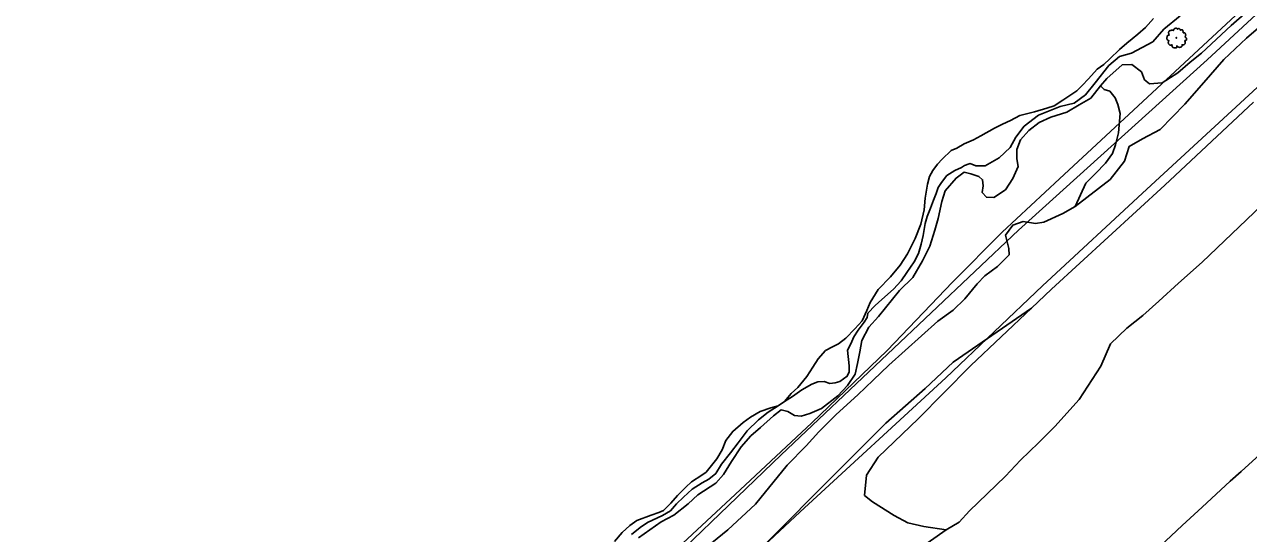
# Model space of a CAD drawing. Extents: x 2161152 to 2175754, y 602179 to 617749.
# Drawn here: x 2169226 to 2169900, y 611636 to 611916 of the extents above; entities that cross this region are included whole.
import ezdxf

# ---------------------------------------------------------------- set-up
doc = ezdxf.new("R2010")
doc.units = 0
for name, color, linetype in [('RD_EX_DR_ErosCtrl', 7, 'Continuous'), ('RD_EX_GuardRail', 7, 'Continuous'), ('RD_EX_H2O', 7, 'Continuous'), ('RD_EX_Road', 7, 'Continuous'), ('RD_EX_VEG', 7, 'Continuous')]:
    doc.layers.add(name, color=color, linetype=linetype)

msp = doc.modelspace()

# ---------------------------------------------------------------- linework, layer by layer
at = {"layer": 'RD_EX_DR_ErosCtrl'}
for points in [[(2169644.57, 611708.7), (2169649.05, 611711.46), (2169654.21, 611715.14), (2169659.75, 611718.28), (2169663.01, 611719.48), (2169666.59, 611719.68), (2169669.61, 611718.7), (2169672.53, 611718.91), (2169675.05, 611719.66), (2169679.2, 611722.62), (2169680.24, 611725.05), (2169680.31, 611728.36), (2169679.37, 611736.98), (2169681.18, 611740.49), (2169682.9, 611744.36), (2169685.29, 611748.09), (2169688.61, 611752.33), (2169690.11, 611754.95), (2169690.64, 611757.43), (2169694.62, 611761.53), (2169698.31, 611764.97), (2169704.7, 611770.6), (2169708.94, 611775.22), (2169712.07, 611779.79), (2169716.07, 611785.73), (2169718.4, 611790.32), (2169719.95, 611795.32), (2169721.03, 611800.12), (2169722.07, 611806.72), (2169723.33, 611810.67), (2169725, 611815.27), (2169726.73, 611819.67), (2169728.19, 611823.41), (2169729.37, 611826.63), (2169731.08, 611829.44), (2169734.12, 611833.29), (2169738.4, 611835.99), (2169742.07, 611837.71), (2169743.74, 611838.67), (2169746.34, 611839.62), (2169746.94, 611839.81), (2169750.13, 611838.6), (2169755.29, 611838.58), (2169762.97, 611843), (2169768.95, 611848.65), (2169772.03, 611854.38), (2169776.7, 611860.34), (2169784.55, 611866.46), (2169796.47, 611871.28), (2169804.2, 611873.18), (2169810.42, 611877.76), (2169815.77, 611884.36), (2169823.31, 611893.8), (2169829.15, 611898.79), (2169835.82, 611900.72), (2169847.51, 611906.87), (2169853.53, 611913.84), (2169862.61, 611921.13)], [(2169641.15, 611706.31), (2169635.6, 611702.9), (2169630.42, 611698.56), (2169624.1, 611692.46), (2169619.22, 611685.94), (2169614.83, 611680.4), (2169609.89, 611674.21), (2169606.89, 611669.1), (2169603.06, 611665.93), (2169599.32, 611663.88), (2169593.83, 611660.41), (2169588.93, 611655.93), (2169585.16, 611652.3), (2169581.91, 611648.52), (2169577.37, 611645.82), (2169569.23, 611642), (2169565.08, 611639.3), (2169560.31, 611635.35)]]:
    msp.add_lwpolyline(points, dxfattribs=at)
at = {"layer": 'RD_EX_GuardRail'}
msp.add_lwpolyline([(2170284.58, 612283.5), (2170219.87, 612223.54), (2170145.96, 612155.17), (2170086.51, 612100.44), (2170008.88, 612028.15), (2169967.04, 611989.64), (2169948.29, 611973.1), (2169893.18, 611921.35), (2169796.14, 611831.48), (2169764.61, 611801.97), (2169737.19, 611774.48), (2169701.17, 611736.77), (2169659.8, 611696.86), (2169620.25, 611660), (2169551.73, 611596.35), (2169517.2, 611564.33), (2169455.55, 611506.92), (2169346.35, 611406.49), (2169285.69, 611350.16), (2169255.86, 611322.95), (2169231.2, 611300.26), (2169193.15, 611264.93)], dxfattribs=at)
at = {"layer": 'RD_EX_H2O'}
msp.add_lwpolyline([(2169550.92, 611631.49), (2169555.18, 611636.51), (2169559.42, 611640.34), (2169563.31, 611643.05), (2169571.17, 611646.09), (2169575.5, 611647.53), (2169578.04, 611648.68), (2169582.01, 611652.77), (2169585.73, 611656.88), (2169590.38, 611661.49), (2169593.34, 611664.35), (2169599.03, 611668.15), (2169601.58, 611669.83), (2169607.4, 611677.13), (2169610.27, 611682.11), (2169612.35, 611687.24), (2169616.14, 611692.2), (2169621.92, 611697.12), (2169626.01, 611700.03), (2169631.23, 611703.11), (2169637.16, 611705.19), (2169641.15, 611706.31), (2169644.57, 611708.7), (2169648.35, 611713.13), (2169651.92, 611716.44), (2169656.93, 611722.57), (2169660.19, 611727.54), (2169663.12, 611732.19), (2169667.31, 611736.88), (2169671.18, 611738.92), (2169674.39, 611740.45), (2169678.42, 611743.69), (2169683.47, 611748.7), (2169687.45, 611753.19), (2169689.94, 611758.84), (2169691.8, 611763.24), (2169696.3, 611770.44), (2169702.98, 611777.4), (2169708.39, 611783.78), (2169712.47, 611790.06), (2169716.66, 611798.52), (2169719.78, 611806.48), (2169721.64, 611814.25), (2169722.22, 611820.79), (2169723.35, 611828.51), (2169724.49, 611832.73), (2169726.37, 611835.92), (2169728.85, 611839.42), (2169731.45, 611842.26), (2169736.48, 611847.02), (2169739.5, 611848.32), (2169743.54, 611850.72), (2169748.76, 611852.82), (2169752.87, 611855.15), (2169760.27, 611859.31), (2169764.77, 611861.5), (2169769.13, 611863.56), (2169774.24, 611866.32), (2169782.45, 611868.4), (2169789.19, 611870.4), (2169793.13, 611871.67), (2169797.99, 611874.84), (2169802.31, 611877.63), (2169805.75, 611879.98), (2169808.68, 611882.75), (2169812.16, 611886.42), (2169816.95, 611891.84), (2169820.53, 611894.45), (2169823.86, 611897.6), (2169829.24, 611902.68), (2169833.24, 611906.07), (2169836.09, 611908.5), (2169839.28, 611911.13), (2169843.49, 611914.71), (2169848, 611919.75)], dxfattribs=at)
at = {"layer": 'RD_EX_Road'}
for points in [[(2170349.48, 612331.58), (2170272.08, 612260.29), (2170181.38, 612175.06), (2170125.52, 612124.75), (2170053.81, 612059.72), (2170001.04, 612011.94), (2169983.09, 611994.92), (2169877.4, 611897.04), (2169773.47, 611803.09), (2169701.4, 611734.85), (2169642.81, 611679.36), (2169560.66, 611600.38), (2169496.59, 611539.08), (2169433.74, 611480.27), (2169357.65, 611408.82), (2169240.94, 611307.6), (2169082.06, 611160.4)], [(2169200.16, 611228.01), (2169238.73, 611265.17), (2169286.12, 611309.93), (2169322.57, 611343.02), (2169372.33, 611388.82), (2169413.06, 611426.69), (2169450.56, 611460.69), (2169503.21, 611509.36), (2169519.35, 611524.1), (2169582.47, 611581.64), (2169653.32, 611647.92), (2169733.51, 611721.66), (2169786.87, 611772.36), (2169844.22, 611825.62), (2169919.2, 611894.86), (2170022.96, 611989.78), (2170076.89, 612038.07), (2170125.56, 612083.13), (2170169.58, 612124.05), (2170219.28, 612170.85), (2170263.08, 612211.32), (2170307.81, 612252.14)], [(2169851.62, 611629), (2169863.69, 611640.3), (2169874.79, 611650.45), (2169882.4, 611657.6), (2169890.17, 611664.74), (2169896.24, 611670.14), (2169906.48, 611679.48)]]:
    msp.add_lwpolyline(points, dxfattribs=at)
at = {"layer": 'RD_EX_VEG'}
for points in [[(2170243.48, 612224.24), (2170179.1, 612164.72), (2170134.41, 612123.03), (2170069.86, 612062.86), (2170005.28, 612001.62), (2169955.49, 611952.31), (2169946.74, 611945.33), (2169937.21, 611938.37), (2169927, 611930.78), (2169919.15, 611923.11), (2169908.32, 611916.72), (2169899.16, 611908.83), (2169886.6, 611897.23), (2169875.58, 611884.53), (2169865.11, 611872.6), (2169851.56, 611858.53), (2169841.82, 611853.41), (2169834.47, 611849.29), (2169831.87, 611841.21), (2169824.08, 611831.04), (2169804.72, 611816.08)], [(2169818.7, 611882.59), (2169822.25, 611886.72), (2169830.66, 611894.14), (2169836.08, 611894.38), (2169841.25, 611890.27), (2169842.97, 611886), (2169845.67, 611883.69), (2169852.79, 611884.27), (2169861.37, 611889.82), (2169868.11, 611895.67), (2169874.44, 611900.62), (2169890.79, 611915.81), (2169899.31, 611923.34)], [(2169564.32, 611633.55), (2169576.77, 611642.45), (2169583.71, 611646.03), (2169591.63, 611652.37), (2169597, 611657.29), (2169606.89, 611663.71), (2169611.08, 611668.53), (2169615.43, 611675.58), (2169620.86, 611683.67), (2169626.12, 611689.79), (2169631.49, 611694.44), (2169638.61, 611700.79), (2169642.77, 611704.03), (2169646.45, 611703.17), (2169650.1, 611700.99), (2169653.79, 611700.66), (2169658.55, 611702.15), (2169665.05, 611704.8), (2169674, 611711.88), (2169679.37, 611717.59), (2169683.57, 611723.72), (2169684.87, 611729.63), (2169686.17, 611736.07), (2169687.21, 611742.25), (2169691.17, 611749.71), (2169696.43, 611755.56), (2169708.04, 611769.88), (2169715.43, 611777.01), (2169720.75, 611786.29), (2169724.72, 611794.27), (2169727.39, 611803.07), (2169729.22, 611809.5), (2169731.24, 611818.98), (2169733.2, 611824.77), (2169739.14, 611831.8), (2169743.57, 611835.03), (2169747.25, 611834.17), (2169751.71, 611832.77), (2169753.79, 611830.89), (2169754.12, 611827.58), (2169753.53, 611823.91), (2169755.85, 611821.23), (2169760.06, 611821.15), (2169766.33, 611825.39), (2169770.39, 611831.64), (2169773.41, 611838.17), (2169772.69, 611842.41), (2169772.65, 611847.56), (2169774.6, 611852.81), (2169779.18, 611858.01), (2169784.94, 611862.53), (2169791.34, 611865.33), (2169800.25, 611868.21), (2169807.07, 611872.18), (2169813.35, 611875.91), (2169818.7, 611882.59)], [(2169818.7, 611882.59), (2169820.78, 611880.7), (2169823.79, 611879.73), (2169826.76, 611876.12), (2169828.27, 611872.4), (2169829.5, 611867.38), (2169828.65, 611856.75), (2169826.96, 611850.21), (2169825.42, 611845.37), (2169821.52, 611840.05), (2169815.89, 611834.37), (2169810.67, 611829.08), (2169804.72, 611816.08), (2169797.95, 611812.39), (2169787.47, 611807.45), (2169782.86, 611806.88), (2169776.18, 611807.92), (2169770.36, 611805.92), (2169766.44, 611800.34), (2169768.29, 611793.08), (2169768.35, 611789.53), (2169761.93, 611783.07), (2169755, 611777.94), (2169750.72, 611773.55), (2169743.99, 611765.25), (2169737.57, 611759.06), (2169729.18, 611753.03), (2169702.2, 611728.81), (2169693.5, 611720.42), (2169685.07, 611712.29), (2169673.18, 611701.59), (2169663.54, 611692.04), (2169656.57, 611684.27), (2169646.13, 611673.68), (2169628.65, 611652.18), (2169613.41, 611637.99), (2169599.67, 611626.8)], [(2169824.22, 611740.44), (2169818.98, 611728.24), (2169806.89, 611709.83), (2169793.54, 611694.88), (2169784.53, 611685.92), (2169774.71, 611676.45), (2169766.49, 611667.48), (2169756.28, 611657.89), (2169746.6, 611648.55), (2169740.8, 611642.18), (2169733.72, 611637.95), (2169721.47, 611639.89), (2169712.65, 611641.76), (2169705.07, 611645.86), (2169693.19, 611653.33), (2169688.65, 611656.97), (2169689.77, 611668.13), (2169696.26, 611678), (2169718.2, 611699.17), (2169732.52, 611713.5), (2169747.25, 611728.49), (2169780.68, 611760.22), (2169791.81, 611770.53), (2169854.2, 611827.91), (2169902.98, 611873.71)], [(2169907.41, 611816.67), (2169874.67, 611785.5), (2169861.66, 611773.98), (2169850.8, 611763.99), (2169841.98, 611756.18), (2169833.32, 611749.03), (2169824.22, 611740.44)], [(2169494.13, 611494.56), (2169507.69, 611510.22), (2169529.6, 611529.28), (2169555.82, 611554.32), (2169616.28, 611612.13), (2169665.66, 611661.87), (2169700.46, 611696.73), (2169722.1, 611715.8), (2169737.48, 611730.38), (2169780.68, 611760.22)], [(2169733.72, 611637.95), (2169718.2, 611627.13), (2169702.9, 611613.93), (2169685.03, 611586.66)]]:
    msp.add_lwpolyline(points, dxfattribs=at)
for centre, radius in [((2169860.47, 611909.06), 0.188), ((2169860.46, 611909.05), 0.000075)]:
    msp.add_circle(centre, radius, dxfattribs=at)
for points in [[(2169860.56, 611914.44), (2169860.34, 611914.45), (2169860.1, 611914.38), (2169859.91, 611914.3), (2169859.74, 611914.25), (2169859.57, 611914.17), (2169859.35, 611914.04), (2169859.18, 611913.89), (2169859.08, 611913.7), (2169859.05, 611913.54), (2169859.01, 611913.33), (2169859.01, 611913.2), (2169858.92, 611913.18), (2169858.8, 611913.2), (2169858.62, 611913.25), (2169858.43, 611913.25), (2169858.24, 611913.25), (2169857.98, 611913.24), (2169857.72, 611913.24), (2169857.51, 611913.2), (2169857.27, 611913.16), (2169856.98, 611913.07), (2169856.72, 611912.97), (2169856.5, 611912.79), (2169856.31, 611912.43), (2169856.22, 611912.17), (2169856.1, 611911.98), (2169856.22, 611911.64), (2169856.35, 611911.38), (2169856.37, 611911.23), (2169856.42, 611910.91), (2169856.5, 611910.74), (2169856.59, 611910.59), (2169856.53, 611910.57), (2169856.25, 611910.54), (2169856.03, 611910.46), (2169855.71, 611910.29), (2169855.54, 611910.12), (2169855.47, 611909.88), (2169855.45, 611909.62), (2169855.37, 611909.47), (2169855.32, 611909.26), (2169855.3, 611909.21), (2169855.26, 611908.96), (2169855.34, 611908.63), (2169855.35, 611908.36), (2169855.45, 611908.19), (2169855.56, 611908.06), (2169855.69, 611907.88), (2169855.99, 611907.71), (2169856.23, 611907.63), (2169856.38, 611907.61), (2169856.25, 611907.24), (2169856.22, 611906.98), (2169856.12, 611906.68), (2169856.12, 611906.62), (2169856.09, 611906.26), (2169856.2, 611906.02), (2169856.25, 611905.74), (2169856.38, 611905.57), (2169856.59, 611905.35), (2169856.83, 611905.18), (2169857.21, 611905.08), (2169857.51, 611905.1), (2169857.94, 611905.23), (2169858.13, 611905.29), (2169858.11, 611905.16), (2169858.13, 611904.88), (2169858.13, 611904.56), (2169858.24, 611904.31), (2169858.32, 611904.11), (2169858.43, 611903.92), (2169858.67, 611903.75), (2169858.97, 611903.7), (2169859.29, 611903.58), (2169859.63, 611903.53), (2169860, 611903.51), (2169860.45, 611903.62), (2169860.66, 611903.72), (2169860.73, 611903.85), (2169860.88, 611904.13), (2169860.85, 611904.3), (2169860.86, 611904.75), (2169860.94, 611904.61), (2169861.07, 611904.35), (2169861.45, 611904.13), (2169861.75, 611904), (2169862.1, 611903.88), (2169862.33, 611903.83), (2169862.68, 611903.88), (2169862.96, 611903.94), (2169863.24, 611904.03), (2169863.47, 611904.24), (2169863.6, 611904.45), (2169863.64, 611904.65), (2169863.69, 611904.93), (2169863.73, 611905.06)], [(2169863.73, 611905.06), (2169863.68, 611905.2), (2169863.64, 611905.38), (2169863.69, 611905.36), (2169863.83, 611905.33), (2169864.03, 611905.23), (2169864.2, 611905.18), (2169864.44, 611905.2), (2169864.65, 611905.27), (2169864.99, 611905.48), (2169865.19, 611905.83), (2169865.4, 611906.13), (2169865.46, 611906.38), (2169865.42, 611906.55), (2169865.4, 611906.92), (2169865.25, 611907.11), (2169865.21, 611907.2), (2169865.14, 611907.5), (2169865.19, 611907.54), (2169865.4, 611907.58), (2169865.68, 611907.67), (2169865.89, 611907.76), (2169866.06, 611907.89), (2169866.11, 611908.06), (2169866.09, 611908.36), (2169866.13, 611908.66), (2169866.07, 611908.78), (2169866, 611908.89), (2169865.94, 611909.04), (2169865.83, 611909.15), (2169865.76, 611909.26), (2169865.68, 611909.34), (2169865.59, 611909.45), (2169865.46, 611909.54), (2169865.34, 611909.58), (2169865.31, 611909.69), (2169865.42, 611909.84), (2169865.46, 611909.92), (2169865.47, 611910.09), (2169865.64, 611910.35), (2169865.68, 611910.65), (2169865.64, 611910.97), (2169865.61, 611911.17), (2169865.49, 611911.38), (2169865.34, 611911.57), (2169865.25, 611911.7), (2169865.12, 611911.79), (2169864.87, 611911.89), (2169864.69, 611911.92), (2169864.43, 611911.92), (2169864.28, 611911.96), (2169864.29, 611912), (2169864.29, 611912.11), (2169864.29, 611912.32), (2169864.24, 611912.65), (2169864.13, 611913.03), (2169864.13, 611913.05), (2169864.05, 611913.24), (2169863.88, 611913.39), (2169863.75, 611913.46), (2169863.6, 611913.55), (2169863.41, 611913.57), (2169863.19, 611913.57), (2169862.98, 611913.54), (2169862.83, 611913.46), (2169862.7, 611913.37), (2169862.64, 611913.48), (2169862.57, 611913.7), (2169862.53, 611913.82), (2169862.42, 611913.95), (2169862.25, 611914.1), (2169861.91, 611914.19), (2169861.45, 611914.14), (2169861.22, 611913.99), (2169861.11, 611913.85), (2169861.07, 611913.95), (2169860.92, 611914.1), (2169860.85, 611914.23), (2169860.71, 611914.32), (2169860.6, 611914.4), (2169860.53, 611914.44)]]:
    msp.add_spline(points, degree=3, dxfattribs=at)

doc.saveas('drawing.dxf')
